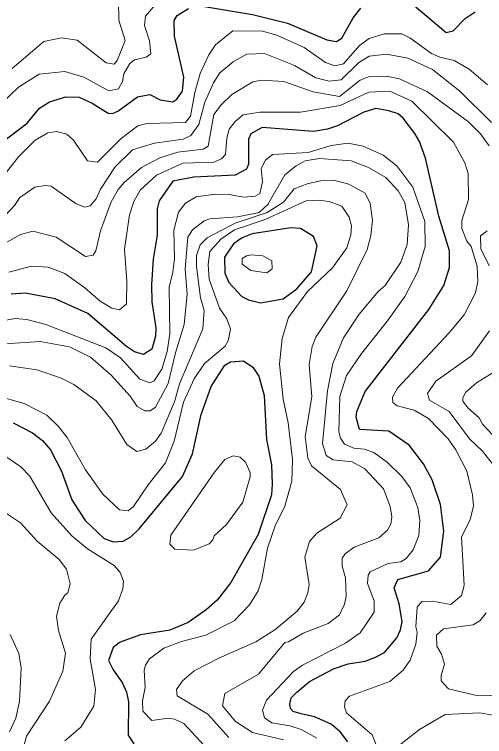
# Model space of a CAD drawing. Extents: x 673.3 to 698.5, y 6984.3 to 7012.3.
# Drawn here: x 686.11 to 686.958, y 7009.571 to 7010.876 of the extents above; entities that cross this region are included whole.
import ezdxf

# ---------------------------------------------------------------- set-up
doc = ezdxf.new("R2010")
doc.units = 0
doc.header["$LTSCALE"] = 0.032
doc.layers.add('1', color=7, linetype='Continuous', lineweight=25)
doc.layers.add('2', color=7, linetype='Continuous', lineweight=13)

msp = doc.modelspace()

# ---------------------------------------------------------------- linework, layer by layer
at = {"layer": '1'}
for points in [[(686.4034, 7010.8737), (686.4237, 7010.8866)], [(686.4487, 7010.8906), (686.539, 7010.8758), (686.6022, 7010.8599), (686.6736, 7010.8299), (686.6907, 7010.8272), (686.7005, 7010.8331), (686.7207, 7010.8694), (686.7346, 7010.8873)], [(686.827, 7010.8956), (686.8888, 7010.8434), (686.9013, 7010.8459), (686.9233, 7010.8684), (686.9412, 7010.8803)], [(686.0764, 7010.6371), (686.1322, 7010.6795), (686.155, 7010.7067), (686.1729, 7010.7177), (686.2021, 7010.7268), (686.2263, 7010.7261), (686.25, 7010.7155), (686.2787, 7010.6972), (686.2867, 7010.6968), (686.2962, 7010.7012), (686.3315, 7010.7269), (686.3541, 7010.7309), (686.3726, 7010.7217), (686.3955, 7010.718), (686.4029, 7010.7227), (686.4129, 7010.737), (686.4153, 7010.7624), (686.3982, 7010.8367), (686.3978, 7010.8649), (686.4034, 7010.8737)], [(686.7111, 7009.5613), (686.6981, 7009.5789), (686.6811, 7009.593), (686.651, 7009.6062), (686.6272, 7009.612), (686.6127, 7009.6161), (686.6078, 7009.6215), (686.6068, 7009.6295), (686.6092, 7009.6404), (686.6194, 7009.6511), (686.6423, 7009.6702), (686.6856, 7009.6934), (686.7117, 7009.7024), (686.7426, 7009.7068), (686.76, 7009.7137), (686.7773, 7009.7224), (686.7997, 7009.7489), (686.8063, 7009.7638), (686.8093, 7009.7785), (686.8039, 7009.8104), (686.795, 7009.8393), (686.8017, 7009.8547), (686.8567, 7009.8703), (686.8784, 7009.895), (686.8844, 7009.9417), (686.8787, 7009.9899), (686.8638, 7010.0346), (686.8479, 7010.0638), (686.8223, 7010.0976), (686.7855, 7010.1227), (686.7324, 7010.1259), (686.7266, 7010.1482), (686.7277, 7010.1583), (686.7424, 7010.1945), (686.8572, 7010.3423), (686.8845, 7010.386), (686.895, 7010.4183), (686.8949, 7010.4483), (686.8757, 7010.5113), (686.8516, 7010.616), (686.8404, 7010.6463), (686.8325, 7010.6607), (686.8112, 7010.6884), (686.8021, 7010.6959), (686.7856, 7010.7017), (686.762, 7010.7056), (686.7399, 7010.6991), (686.6924, 7010.6746), (686.6747, 7010.6686), (686.6495, 7010.6644), (686.5566, 7010.6715), (686.5365, 7010.6598), (686.5322, 7010.6505), (686.5319, 7010.6052), (686.5281, 7010.5959), (686.5078, 7010.5851), (686.4333, 7010.5819), (686.3956, 7010.5744), (686.3707, 7010.5391), (686.3673, 7010.5244), (686.3672, 7010.4766), (686.36, 7010.4336), (686.3568, 7010.3879), (686.3576, 7010.3561), (686.3648, 7010.3094), (686.3641, 7010.2941), (686.3575, 7010.2709), (686.3426, 7010.2612), (686.3265, 7010.2661), (686.3119, 7010.2756), (686.2422, 7010.3351), (686.1831, 7010.3617), (686.1295, 7010.3719), (686.1035, 7010.3702)], [(686.107, 7010.138), (686.1423, 7010.1196), (686.1602, 7010.1057), (686.1744, 7010.0889), (686.1946, 7010.0502), (686.2132, 7009.9983), (686.237, 7009.9612), (686.2714, 7009.9287), (686.2878, 7009.9224), (686.3057, 7009.9241), (686.3198, 7009.9319), (686.3347, 7009.9459), (686.4129, 7010.0405), (686.4309, 7010.0814), (686.4467, 7010.1525), (686.4645, 7010.2036), (686.4891, 7010.2419), (686.4997, 7010.2481), (686.5229, 7010.2497), (686.5396, 7010.2384), (686.5508, 7010.2221), (686.5603, 7010.1873), (686.5642, 7010.1075), (686.5733, 7010.0616), (686.5749, 7010.0271), (686.5733, 7010.0078), (686.5496, 7009.9358), (686.5004, 7009.8492), (686.4757, 7009.8175), (686.4555, 7009.7995), (686.4229, 7009.7767), (686.3897, 7009.7632), (686.337, 7009.7543), (686.3006, 7009.7415), (686.2876, 7009.7317), (686.2795, 7009.7082), (686.2879, 7009.6911), (686.3039, 7009.6687), (686.312, 7009.6508), (686.3151, 7009.6335)], [(686.3151, 7009.6335), (686.315, 7009.573), (686.3252, 7009.5573)]]:
    msp.add_lwpolyline(points, dxfattribs=at)
msp.add_lwpolyline([(686.6561, 7010.4576), (686.6496, 7010.4745), (686.6259, 7010.4891), (686.6083, 7010.4899), (686.5386, 7010.4794), (686.5205, 7010.472), (686.5047, 7010.4611), (686.4886, 7010.4371), (686.4895, 7010.4083), (686.4964, 7010.3916), (686.5198, 7010.366), (686.5319, 7010.3599), (686.5536, 7010.3548), (686.5944, 7010.3618), (686.6191, 7010.3801), (686.6456, 7010.4108)], close=True, dxfattribs=at)
at = {"layer": '2'}
for points in [[(686.2973, 7010.8992), (686.2978, 7010.8656), (686.3094, 7010.8287), (686.2951, 7010.7927), (686.2894, 7010.7859), (686.2749, 7010.7885), (686.223, 7010.8294)], [(686.3673, 7010.8974), (686.3461, 7010.8727), (686.3443, 7010.8559), (686.3535, 7010.8284), (686.3558, 7010.8047), (686.3472, 7010.7984), (686.3263, 7010.7935), (686.3177, 7010.7871), (686.3071, 7010.7682), (686.3043, 7010.7548), (686.2975, 7010.7414), (686.2797, 7010.7376), (686.2348, 7010.7626), (686.2007, 7010.7728), (686.1541, 7010.7677), (686.1167, 7010.7442), (686.0866, 7010.7154)], [(686.0581, 7010.544), (686.117, 7010.6184), (686.1472, 7010.6485), (686.17, 7010.6619), (686.1854, 7010.6642), (686.2043, 7010.6594), (686.216, 7010.6485), (686.2415, 7010.6112), (686.2594, 7010.6089), (686.3019, 7010.6518), (686.3323, 7010.6744), (686.3487, 7010.6788), (686.4181, 7010.6808), (686.4275, 7010.6922), (686.4349, 7010.7345), (686.4448, 7010.7691), (686.4602, 7010.8029), (686.4726, 7010.8207), (686.5039, 7010.8461), (686.5575, 7010.8458), (686.5829, 7010.8382), (686.6325, 7010.8158), (686.6711, 7010.7889), (686.6881, 7010.7832), (686.7036, 7010.7866), (686.7326, 7010.8194), (686.7497, 7010.8325), (686.7767, 7010.841)], [(686.223, 7010.8294), (686.1943, 7010.8336), (686.1626, 7010.8268), (686.1052, 7010.7784)], [(686.7767, 7010.841), (686.8087, 7010.8409), (686.8232, 7010.8337), (686.8622, 7010.8052), (686.8774, 7010.7985), (686.9034, 7010.7927), (686.9306, 7010.7767), (686.9634, 7010.7488)], [(686.5611, 7010.805), (686.5291, 7010.8043), (686.5052, 7010.7906), (686.4804, 7010.7701), (686.4691, 7010.7525), (686.4531, 7010.717), (686.4426, 7010.6771), (686.4279, 7010.6569), (686.4142, 7010.6506), (686.3621, 7010.643), (686.3227, 7010.6312), (686.2913, 7010.6004), (686.2647, 7010.56), (686.2572, 7010.5423), (686.2461, 7010.5301), (686.2364, 7010.5276), (686.221, 7010.5338), (686.1757, 7010.5653), (686.1647, 7010.5664), (686.1463, 7010.5634), (686.1194, 7010.5448), (686.1097, 7010.5304), (686.0694, 7010.4878)], [(686.9707, 7010.6804), (686.9132, 7010.7372), (686.8642, 7010.7761), (686.8198, 7010.797), (686.781, 7010.8042), (686.7495, 7010.8002), (686.7308, 7010.7881), (686.6993, 7010.7579), (686.6774, 7010.7555), (686.6537, 7010.7613), (686.6153, 7010.7833), (686.5611, 7010.805)], [(686.0914, 7010.4619), (686.1207, 7010.4782), (686.1429, 7010.484), (686.1851, 7010.4735), (686.238, 7010.4382), (686.2517, 7010.4406), (686.2563, 7010.4483), (686.2646, 7010.4847), (686.2841, 7010.5369), (686.2968, 7010.5594), (686.3075, 7010.572), (686.3387, 7010.599), (686.372, 7010.6164), (686.4047, 7010.6267), (686.4501, 7010.6322), (686.4591, 7010.6376), (686.4692, 7010.6951), (686.483, 7010.7132), (686.5022, 7010.7309), (686.5398, 7010.7539), (686.5557, 7010.7571), (686.5957, 7010.7546), (686.649, 7010.7362), (686.6961, 7010.7277), (686.7337, 7010.7572), (686.7488, 7010.7628), (686.781, 7010.7643), (686.8045, 7010.7592), (686.8553, 7010.7362), (686.929, 7010.6815), (686.9505, 7010.6599), (686.9666, 7010.6381)], [(686.9462, 7010.3932), (686.9447, 7010.4208), (686.9338, 7010.4566), (686.9259, 7010.4658), (686.9173, 7010.4887), (686.9171, 7010.5036), (686.929, 7010.5414), (686.9282, 7010.5883), (686.9224, 7010.6079), (686.9021, 7010.645), (686.8269, 7010.7193), (686.787, 7010.7372), (686.7494, 7010.7356), (686.6974, 7010.711), (686.6257, 7010.6993), (686.5522, 7010.6992), (686.5224, 7010.6943), (686.5077, 7010.6824), (686.4971, 7010.6682), (686.4927, 7010.6519), (686.4904, 7010.6227), (686.4835, 7010.6146), (686.4695, 7010.6089), (686.4132, 7010.6072), (686.3659, 7010.5854), (686.3362, 7010.5581), (686.325, 7010.5378), (686.3169, 7010.5137), (686.3079, 7010.4518), (686.3126, 7010.3945), (686.3118, 7010.3526), (686.2992, 7010.3418), (686.2856, 7010.3451), (686.2644, 7010.3575), (686.2367, 7010.3818), (686.2005, 7010.4079), (686.1702, 7010.419), (686.1403, 7010.4207), (686.0991, 7010.4098)], [(686.3851, 7010.2665), (686.3901, 7010.2985), (686.3885, 7010.383), (686.3957, 7010.4101), (686.3982, 7010.4339), (686.3975, 7010.4857), (686.4059, 7010.5183), (686.418, 7010.5349), (686.4374, 7010.5461), (686.4718, 7010.5511), (686.4973, 7010.5502), (686.523, 7010.5454), (686.5438, 7010.5473), (686.5524, 7010.5523), (686.5571, 7010.573), (686.5546, 7010.5974), (686.5624, 7010.6126), (686.5756, 7010.6227), (686.6399, 7010.626), (686.6813, 7010.6389), (686.7116, 7010.643), (686.7392, 7010.6377), (686.7748, 7010.6217), (686.7998, 7010.6022), (686.8288, 7010.5637), (686.8501, 7010.5016), (686.8511, 7010.4563), (686.8378, 7010.4115), (686.8143, 7010.3662), (686.7831, 7010.3219), (686.7357, 7010.2629), (686.7091, 7010.223), (686.6971, 7010.1853), (686.6953, 7010.1213), (686.6982, 7010.1098), (686.7051, 7010.0992), (686.7219, 7010.0917), (686.7405, 7010.09), (686.7582, 7010.0843), (686.7829, 7010.0662), (686.8088, 7010.041), (686.8241, 7010.02), (686.8376, 7009.9845), (686.8413, 7009.9614), (686.8396, 7009.9342), (686.8295, 7009.9079), (686.8163, 7009.8925), (686.8072, 7009.8866), (686.784, 7009.8832), (686.7518, 7009.8685), (686.7477, 7009.8622), (686.7468, 7009.8476), (686.7589, 7009.8161), (686.759, 7009.7957), (686.7337, 7009.7579), (686.7073, 7009.7397), (686.6295, 7009.6999), (686.613, 7009.6883), (686.5645, 7009.6363), (686.5571, 7009.6185), (686.5608, 7009.6044), (686.5744, 7009.5957), (686.6064, 7009.5901), (686.6269, 7009.5833), (686.6552, 7009.5676)], [(686.5951, 7009.5647), (686.5393, 7009.5779), (686.5084, 7009.5979), (686.4853, 7009.6262), (686.4891, 7009.6484), (686.5503, 7009.6834), (686.5976, 7009.7404), (686.6041, 7009.7417), (686.6308, 7009.7577), (686.6756, 7009.7751), (686.6962, 7009.7906), (686.7053, 7009.8101), (686.7084, 7009.8238), (686.7069, 7009.8573), (686.7012, 7009.8788), (686.7013, 7009.8929), (686.7065, 7009.9007), (686.7228, 7009.913), (686.7674, 7009.9298), (686.783, 7009.9438), (686.7892, 7009.9547), (686.7907, 7009.9678), (686.7875, 7009.9864), (686.7755, 7010.0186), (686.7421, 7010.0548), (686.7191, 7010.0672), (686.6847, 7010.0707), (686.6721, 7010.0786), (686.6654, 7010.1003), (686.6743, 7010.1955), (686.6842, 7010.2449), (686.7036, 7010.2912), (686.7317, 7010.3342), (686.7661, 7010.3749), (686.7787, 7010.3859), (686.8071, 7010.4283), (686.8184, 7010.4603), (686.8208, 7010.4955), (686.8139, 7010.5362), (686.8019, 7010.557), (686.7801, 7010.5811), (686.7487, 7010.5989), (686.7173, 7010.611), (686.6601, 7010.6153), (686.6343, 7010.6111), (686.6181, 7010.6023), (686.5978, 7010.586), (686.567, 7010.5326)], [(686.1008, 7010.2407), (686.15, 7010.2335), (686.1924, 7010.219), (686.2169, 7010.2069), (686.2569, 7010.1777), (686.2856, 7010.1425), (686.3123, 7010.0986), (686.3304, 7010.0861), (686.3468, 7010.0904), (686.3639, 7010.1046), (686.3746, 7010.1189), (686.3984, 7010.1755), (686.4073, 7010.2084), (686.4495, 7010.3076), (686.4519, 7010.3407), (686.4455, 7010.3639), (686.4382, 7010.4205), (686.4383, 7010.44), (686.445, 7010.4593), (686.4571, 7010.4722), (686.5081, 7010.4988), (686.5656, 7010.5181), (686.5949, 7010.5363), (686.6147, 7010.5605), (686.6399, 7010.5702), (686.6657, 7010.5755), (686.6856, 7010.5761), (686.7129, 7010.5688), (686.7426, 7010.5525), (686.7517, 7010.5341), (686.7558, 7010.5038), (686.7531, 7010.4763), (686.7459, 7010.4509), (686.7097, 7010.3765), (686.6538, 7010.2926), (686.6472, 7010.2756), (686.6418, 7010.243), (686.6466, 7010.1847), (686.6344, 7010.1131), (686.6392, 7010.0745), (686.6455, 7010.0598), (686.6981, 7010.0173), (686.71, 7009.9897), (686.6977, 7009.9654), (686.6556, 7009.9385), (686.6422, 7009.9233), (686.6335, 7009.895), (686.6417, 7009.8457), (686.6393, 7009.8306), (686.6324, 7009.8134), (686.6199, 7009.7971), (686.5793, 7009.7637), (686.5451, 7009.7417), (686.4787, 7009.7126), (686.4341, 7009.6894), (686.4126, 7009.6713), (686.4023, 7009.6557), (686.4032, 7009.6442), (686.4585, 7009.6112), (686.4965, 7009.569)], [(686.4747, 7009.5298), (686.4152, 7009.5941), (686.3982, 7009.6022), (686.3868, 7009.6038), (686.3578, 7009.5999), (686.3413, 7009.6168), (686.3404, 7009.6353), (686.3452, 7009.6593), (686.3437, 7009.6905), (686.3461, 7009.7), (686.3535, 7009.7114), (686.379, 7009.7303), (686.4108, 7009.7427), (686.4549, 7009.7542), (686.5064, 7009.78), (686.5337, 7009.8085), (686.5497, 7009.8339), (686.5562, 7009.8546), (686.5663, 7009.9112), (686.5804, 7009.9518), (686.5976, 7009.9868), (686.6101, 7010.0323), (686.6115, 7010.0716), (686.6035, 7010.1378), (686.5945, 7010.1802), (686.588, 7010.2445), (686.5929, 7010.2901), (686.604, 7010.328), (686.6382, 7010.3748), (686.6838, 7010.418), (686.7092, 7010.4539), (686.7167, 7010.4773), (686.7182, 7010.4937), (686.7134, 7010.5094), (686.7007, 7010.5293), (686.6778, 7010.538), (686.6588, 7010.5404), (686.6361, 7010.5388), (686.5622, 7010.5049), (686.5069, 7010.4863), (686.4819, 7010.4696), (686.4622, 7010.4472), (686.4592, 7010.424), (686.4609, 7010.3972), (686.4798, 7010.3449), (686.4926, 7010.3254), (686.4997, 7010.307), (686.4955, 7010.2859), (686.4897, 7010.2761), (686.4524, 7010.2451), (686.4337, 7010.217), (686.4149, 7010.175), (686.3976, 7010.1046), (686.3822, 7010.0655), (686.3507, 7010.0255), (686.3244, 7009.9865)], [(686.567, 7010.5326), (686.5515, 7010.5179), (686.5119, 7010.5103), (686.4624, 7010.5063), (686.4517, 7010.5027), (686.4309, 7010.4866), (686.4226, 7010.4733), (686.4177, 7010.4161), (686.421, 7010.3703), (686.4161, 7010.3156), (686.4, 7010.2642), (686.3871, 7010.2088), (686.3639, 7010.1659), (686.3548, 7010.1596), (686.3446, 7010.1593), (686.3313, 7010.167), (686.3186, 7010.1858), (686.284, 7010.2239), (686.2466, 7010.2566), (686.2087, 7010.2751), (686.1559, 7010.2847), (686.092, 7010.2806)], [(686.9629, 7010.4847), (686.951, 7010.4757), (686.9512, 7010.4519), (686.9667, 7010.4215)], [(686.7671, 7009.5437), (686.7553, 7009.574), (686.7088, 7009.6137), (686.7053, 7009.6245), (686.7062, 7009.635), (686.7143, 7009.6436), (686.7869, 7009.6703), (686.8113, 7009.6905), (686.8236, 7009.7088), (686.8339, 7009.7374), (686.8364, 7009.7596), (686.834, 7009.7693), (686.8366, 7009.8046), (686.845, 7009.8145), (686.864, 7009.8156), (686.8971, 7009.8092), (686.9167, 7009.8259), (686.921, 7009.8437), (686.9162, 7009.9318), (686.9324, 7009.9625), (686.9381, 7009.9877), (686.9366, 7010.0075), (686.9258, 7010.0505), (686.9063, 7010.0892), (686.8925, 7010.1088), (686.8569, 7010.1458), (686.8308, 7010.1605), (686.8006, 7010.1683), (686.7924, 7010.1744), (686.7917, 7010.184), (686.8008, 7010.2003), (686.8939, 7010.2999), (686.921, 7010.3328), (686.9416, 7010.3727), (686.9462, 7010.3932)], [(686.0711, 7010.319), (686.1111, 7010.3263), (686.1317, 7010.3245), (686.1664, 7010.3153), (686.2747, 7010.2732), (686.301, 7010.2549), (686.3361, 7010.2166), (686.3539, 7010.2098), (686.3617, 7010.2139), (686.3757, 7010.2348), (686.3851, 7010.2665)], [(686.9671, 7010.3037), (686.9346, 7010.2585), (686.8703, 7010.2128), (686.8552, 7010.1908), (686.8585, 7010.1789), (686.8945, 7010.158), (686.9311, 7010.1086), (686.9542, 7010.0863), (686.9743, 7010.061)], [(687.0084, 7010.0776), (686.9545, 7010.1355), (686.9485, 7010.1465), (686.9276, 7010.1649), (686.9189, 7010.177), (686.9187, 7010.1829), (686.9242, 7010.1932), (686.9433, 7010.2101), (686.9748, 7010.2294)], [(686.3244, 7009.9865), (686.3146, 7009.9787), (686.2994, 7009.9802), (686.2692, 7010.0088), (686.2379, 7010.0528), (686.2048, 7010.111), (686.1887, 7010.1319), (686.168, 7010.1517), (686.1269, 7010.1729), (686.0868, 7010.1838)], [(686.092, 7010.0778), (686.1208, 7010.058), (686.1374, 7010.0415), (686.176, 7009.9753), (686.2133, 7009.9332), (686.2416, 7009.9102), (686.2894, 7009.8797), (686.3003, 7009.8674), (686.3061, 7009.8514), (686.3053, 7009.8374), (686.2975, 7009.8162), (686.2482, 7009.747), (686.2463, 7009.7109), (686.2557, 7009.6555), (686.2526, 7009.6254), (686.2293, 7009.5875), (686.2002, 7009.5629)], [(686.0842, 7009.9808), (686.1202, 7009.9569), (686.1505, 7009.924), (686.1905, 7009.891), (686.2034, 7009.8731), (686.21, 7009.8469), (686.2061, 7009.8307), (686.2004, 7009.8262), (686.1917, 7009.8115), (686.1857, 7009.7882), (686.1889, 7009.7623), (686.2019, 7009.7214), (686.1971, 7009.6889), (686.1725, 7009.6346), (686.1312, 7009.5716), (686.1222, 7009.5374)], [(686.9612, 7009.7942), (686.9504, 7009.7806), (686.9376, 7009.7727), (686.8837, 7009.7651), (686.8714, 7009.7542), (686.8717, 7009.734), (686.8805, 7009.7197), (686.886, 7009.7017), (686.8797, 7009.6811), (686.8796, 7009.6716), (686.8928, 7009.6569), (686.941, 7009.6454), (686.9925, 7009.6448)], [(686.1019, 7009.7552), (686.1173, 7009.7209), (686.1214, 7009.6951)], [(686.1214, 7009.6951), (686.1188, 7009.6342), (686.1123, 7009.6039), (686.1008, 7009.5795)], [(686.9761, 7009.6088), (686.9493, 7009.6136), (686.8869, 7009.6105), (686.8409, 7009.5836), (686.7881, 7009.5427)]]:
    msp.add_lwpolyline(points, dxfattribs=at)
for points in [[(686.5365, 7010.413), (686.5204, 7010.4242), (686.5205, 7010.4345), (686.5285, 7010.4394), (686.5376, 7010.4411), (686.5578, 7010.4394), (686.5741, 7010.4302), (686.5749, 7010.4161), (686.5651, 7010.4089)], [(686.522, 7009.9942), (686.535, 7010.0404), (686.535, 7010.0482), (686.5267, 7010.0666), (686.5171, 7010.0754), (686.5044, 7010.0778), (686.4895, 7010.0713), (686.4708, 7010.0488), (686.3919, 7009.9344), (686.3899, 7009.9184), (686.3988, 7009.9091), (686.4327, 7009.9077), (686.4608, 7009.9193), (686.4674, 7009.9263), (686.4699, 7009.9336), (686.4925, 7009.9538)]]:
    msp.add_lwpolyline(points, close=True, dxfattribs=at)

doc.saveas('drawing.dxf')
